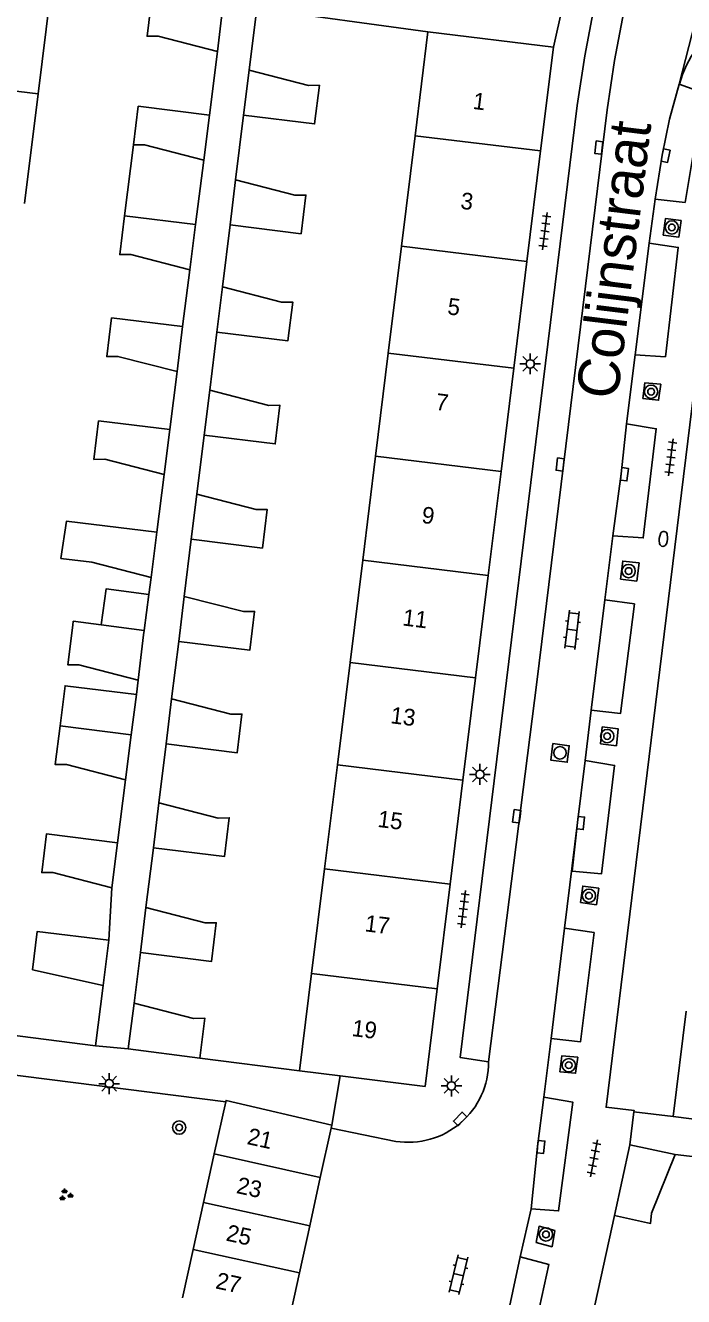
# Model space of a CAD drawing. Extents: x 131000 to 133014, y 396499 to 399001.
# Drawn here: x 132032.8 to 132072.4, y 397463.1 to 397539.4 of the extents above; entities that cross this region are included whole.
import ezdxf

# ---------------------------------------------------------------- set-up
doc = ezdxf.new("R2010")
doc.units = 0
for name, color, linetype in [('gg-afsc-erfafscheiding', 7, 'Continuous'), ('gg-afsc-hekwerk', 7, 'Continuous'), ('gg-afsc-muur', 7, 'Continuous'), ('gg-anno-huisnummerreeks BGT', 7, 'Continuous'), ('gg-anno-openbare ruimte label', 7, 'Continuous'), ('gg-bbg-bijgebouw', 7, 'Continuous'), ('gg-bbg-gedigitaliseerde bebouwing', 7, 'Continuous'), ('gg-bbg-gedigitaliseerde bijgebouw', 7, 'Continuous'), ('gg-bbg-hoofdgebouw', 7, 'Continuous'), ('gg-bbg-luifel en loopbrug', 7, 'Continuous'), ('gg-bbg-tussenscheiding', 7, 'Continuous'), ('gg-knt-verharding', 7, 'Continuous'), ('gg-knt-verharding nz', 7, 'Continuous'), ('gt-grn-weggrens', 7, 'Continuous'), ('gt-symb-boom', 7, 'Continuous'), ('gt-symb-brandkraan', 7, 'Continuous'), ('gt-symb-groenvak', 7, 'Continuous'), ('gt-symb-klinker verharding', 7, 'Continuous'), ('gt-symb-kolk', 7, 'Continuous'), ('gt-symb-lichtmast', 7, 'Continuous'), ('gt-symb-rioolschacht', 7, 'Continuous'), ('gt-symb-tegel verharding', 7, 'Continuous')]:
    doc.layers.add(name, color=color, linetype=linetype)

# ---------------------------------------------------------------- blocks, each defined once
blk = doc.blocks.new('gt0-GRVAK')
at = {"layer": 'gt-symb-groenvak'}
for p, q in [((-0.11, 0.189), (-0.228, 0.24)), ((-0.182, 0.153), (0.088, 0.153)), ((-0.091, 0.211), (-0.156, 0.322)), ((-0.047, 0.214), (-0.047, 0.393)), ((-0.004, 0.211), (0.061, 0.322)), ((0.015, 0.189), (0.133, 0.24)), ((0.262, -0.052), (0.197, 0.059)), ((0.305, -0.049), (0.305, 0.13)), ((0.349, -0.052), (0.414, 0.059)), ((-0.245, -0.228), (-0.363, -0.177)), ((-0.318, -0.264), (-0.047, -0.264)), ((-0.226, -0.206), (-0.291, -0.095)), ((-0.183, -0.203), (-0.183, -0.024)), ((-0.139, -0.206), (-0.074, -0.095)), ((-0.12, -0.228), (-0.002, -0.177)), ((0.243, -0.074), (0.125, -0.023)), ((0.17, -0.11), (0.441, -0.11)), ((0.368, -0.074), (0.486, -0.023))]:
    blk.add_line(p, q, dxfattribs=at)
blk = doc.blocks.new('gt0-LMAST')
at = {"layer": 'gt-symb-lichtmast'}
for p, q in [((-0.182, 0.173), (-0.447, 0.438)), ((-0.005, 0.246), (-0.005, 0.621)), ((0.172, 0.173), (0.437, 0.438)), ((-0.255, -0.004), (-0.63, -0.004)), ((-0.182, -0.181), (-0.447, -0.446)), ((-0.005, -0.254), (-0.005, -0.629)), ((0.437, -0.446), (0.172, -0.181)), ((0.245, -0.004), (0.62, -0.004))]:
    blk.add_line(p, q, dxfattribs=at)
blk.add_circle((-0.005, -0.004), 0.25, dxfattribs=at)
blk = doc.blocks.new('gt0-BOOM')
at = {"layer": 'gt-symb-boom'}
for radius in [0.4, 0.2]:
    blk.add_circle((0, 0), radius, dxfattribs=at)
blk = doc.blocks.new('gt0-KL1')
at = {"layer": 'gt-symb-klinker verharding'}
for p, q in [((-1.15, 0.3), (1.15, 0.3)), ((-1, -0.3), (-1, 0.3)), ((-0.5, 0.3), (-0.5, 0.45)), ((0, -0.3), (0, 0.3)), ((0.5, 0.3), (0.5, 0.45)), ((1, -0.3), (1, 0.3)), ((-1.15, -0.3), (1.15, -0.3)), ((-0.5, -0.45), (-0.5, -0.3)), ((0.5, -0.45), (0.5, -0.3))]:
    blk.add_line(p, q, dxfattribs=at)
blk = doc.blocks.new('gt0-KOLK')
at = {"layer": 'gt-symb-kolk'}
blk.add_lwpolyline([(0, 0), (0.375, 0), (0.375, 0.4), (-0.375, 0.4), (-0.375, 0), (0, 0)], dxfattribs=at)
blk = doc.blocks.new('gt0-TEG1')
at = {"layer": 'gt-symb-tegel verharding'}
for p, q in [((-1.125, 0), (1.125, 0)), ((-0.9, -0.25), (-0.9, 0.25)), ((-0.45, -0.25), (-0.45, 0.25)), ((0, -0.25), (0, 0.25)), ((0.45, -0.25), (0.45, 0.25)), ((0.9, -0.25), (0.9, 0.25))]:
    blk.add_line(p, q, dxfattribs=at)
blk = doc.blocks.new('gt0-BR')
at = {"layer": 'gt-symb-brandkraan'}
for centre, radius, start, end in [((-0.244, 0), 0.206, 107.56694, 252.43307), ((0.599, -2.664), 3, 106.89205, 107.56694), ((0, -0.691), 0.938, 73.10799, 106.89205), ((-0.599, -2.664), 3, 72.43309, 73.10799), ((0.244, 0), 0.206, 287.56695, 72.43309), ((0.599, 2.664), 3, 252.43307, 253.10797), ((0, 0.691), 0.938, 253.10797, 286.89206), ((-0.599, 2.664), 3, 286.89206, 287.56695)]:
    blk.add_arc(centre, radius, start, end, dxfattribs=at)
blk = doc.blocks.new('gt0-RS')
at = {"layer": 'gt-symb-rioolschacht'}
blk.add_lwpolyline([(-0.5, -0.5), (0.5, -0.5), (0.5, 0.5), (-0.5, 0.5)], close=True, dxfattribs=at)
blk.add_circle((0, 0), 0.375, dxfattribs=at)

msp = doc.modelspace()

# ---------------------------------------------------------------- linework, layer by layer
at = {"layer": 'gg-afsc-erfafscheiding'}
for p, q in [((132043.896, 397534.04), (132044.379, 397537.861)), ((132045.473, 397530.146), (132045.953, 397534.032)), ((132044.68, 397523.718), (132045.14, 397527.441)), ((132042.292, 397521.338), (132042.732, 397524.756)), ((132043.916, 397517.522), (132044.348, 397521.012)), ((132041.512, 397515.165), (132041.959, 397518.633)), ((132043.146, 397511.273), (132043.584, 397514.816)), ((132040.732, 397508.99), (132041.179, 397512.46)), ((132042.39, 397505.143), (132042.813, 397508.567)), ((132040.256, 397505.245), (132040.399, 397506.285)), ((132042.058, 397502.437), (132041.631, 397498.986)), ((132039.508, 397499.251), (132039.62, 397500.118)), ((132040.863, 397492.754), (132041.298, 397496.28)), ((132038.378, 397490.354), (132038.864, 397494.132)), ((132040.087, 397486.459), (132040.53, 397490.048)), ((132037.861, 397484.5), (132038.045, 397487.649)), ((132039.38, 397480.721), (132039.754, 397483.754)), ((132071.77, 397473.91), (132069.411, 397474.202)), ((132071.88, 397471.64), (132076.04, 397471.131))]:
    msp.add_line(p, q, dxfattribs=at)
at = {"layer": 'gg-afsc-hekwerk'}
msp.add_line((132028.507, 397476.875), (132044.88, 397474.792), dxfattribs=at)
at = {"layer": 'gg-afsc-muur'}
for p, q in [((132037.063, 397478.164), (132037.517, 397481.788)), ((132026.72, 397479.49), (132037.063, 397478.164)), ((132043.322, 397477.421), (132049.32, 397476.65)), ((132068.25, 397467.97), (132066.92, 397461.94))]:
    msp.add_line(p, q, dxfattribs=at)
msp.add_lwpolyline([(132057.027, 397539.045), (132046.759, 397540.433), (132046.286, 397536.737)], dxfattribs=at)
at = {"layer": 'gg-bbg-bijgebouw'}
for p, q in [((132037.861, 397484.5), (132037.517, 397481.788)), ((132037.517, 397481.788), (132033.265, 397482.722)), ((132039.027, 397477.974), (132039.38, 397480.721)), ((132043.322, 397477.421), (132039.027, 397477.974)), ((132068.25, 397467.97), (132069.17, 397472.22)), ((132069.17, 397472.22), (132071.88, 397471.64))]:
    msp.add_line(p, q, dxfattribs=at)
at = {"layer": 'gg-bbg-gedigitaliseerde bebouwing'}
for p, q in [((132034.408, 397541.839), (132033.601, 397535.305)), ((132056.255, 397532.787), (132057.027, 397539.045)), ((132033.601, 397535.305), (132032.789, 397528.724)), ((132056.255, 397532.787), (132055.437, 397526.158)), ((132055.437, 397526.158), (132054.647, 397519.752)), ((132054.647, 397519.752), (132053.883, 397513.556)), ((132053.883, 397513.556), (132053.111, 397507.307)), ((132053.111, 397507.307), (132052.355, 397501.177)), ((132051.594, 397495.021), (132052.355, 397501.177)), ((132051.594, 397495.021), (132050.823, 397488.789)), ((132050.823, 397488.789), (132050.043, 397482.495)), ((132049.32, 397476.65), (132050.043, 397482.495)), ((132079.331, 397472.972), (132071.77, 397473.91))]:
    msp.add_line(p, q, dxfattribs=at)
at = {"layer": 'gg-bbg-gedigitaliseerde bijgebouw'}
for p, q in [((132044.379, 397537.861), (132044.712, 397540.566)), ((132046.286, 397536.737), (132045.953, 397534.032)), ((132043.896, 397534.04), (132043.563, 397531.335)), ((132045.14, 397527.441), (132045.473, 397530.146)), ((132043.065, 397527.46), (132038.794, 397527.985)), ((132042.732, 397524.756), (132043.065, 397527.46)), ((132044.348, 397521.012), (132044.68, 397523.718)), ((132042.292, 397521.338), (132041.959, 397518.633)), ((132043.584, 397514.816), (132043.916, 397517.522)), ((132041.512, 397515.165), (132037.241, 397515.69)), ((132041.512, 397515.165), (132041.179, 397512.46)), ((132042.813, 397508.567), (132043.146, 397511.273)), ((132040.732, 397508.99), (132040.399, 397506.285)), ((132039.97, 397503.097), (132040.256, 397505.245)), ((132042.058, 397502.437), (132042.39, 397505.143)), ((132039.934, 397502.825), (132039.62, 397500.118)), ((132039.97, 397503.097), (132039.934, 397502.825)), ((132041.298, 397496.28), (132041.631, 397498.986)), ((132039.197, 397496.837), (132034.926, 397497.362)), ((132039.197, 397496.837), (132038.864, 397494.132)), ((132040.53, 397490.048), (132040.863, 397492.754)), ((132038.378, 397490.354), (132038.045, 397487.649)), ((132039.754, 397483.754), (132040.087, 397486.459))]:
    msp.add_line(p, q, dxfattribs=at)
for points in [[(132040.441, 397541.091), (132040.155, 397538.768), (132040.821, 397538.779), (132044.379, 397537.861)], [(132045.953, 397534.032), (132050.224, 397533.507), (132050.51, 397535.83), (132049.844, 397535.819), (132046.286, 397536.737)], [(132043.896, 397534.04), (132039.625, 397534.565), (132039.339, 397532.242)], [(132039.339, 397532.242), (132040.005, 397532.253), (132043.563, 397531.335)], [(132045.14, 397527.441), (132049.411, 397526.916), (132049.697, 397529.239), (132049.031, 397529.228), (132045.473, 397530.146)], [(132038.794, 397527.985), (132038.508, 397525.663), (132039.174, 397525.674), (132042.732, 397524.756)], [(132044.348, 397521.012), (132048.618, 397520.487), (132048.904, 397522.811), (132048.238, 397522.8), (132044.68, 397523.718)], [(132042.292, 397521.338), (132038.021, 397521.863), (132037.735, 397519.54), (132038.401, 397519.551), (132041.959, 397518.633)], [(132043.584, 397514.816), (132047.854, 397514.291), (132048.14, 397516.615), (132047.474, 397516.604), (132043.916, 397517.522)], [(132037.241, 397515.69), (132036.955, 397513.367), (132037.621, 397513.378), (132041.179, 397512.46)], [(132042.813, 397508.567), (132047.084, 397508.042), (132047.37, 397510.366), (132046.704, 397510.355), (132043.146, 397511.273)], [(132040.732, 397508.99), (132035.311, 397509.65), (132034.974, 397507.424), (132036.841, 397507.203), (132040.399, 397506.285)], [(132040.256, 397505.245), (132037.686, 397505.586), (132037.399, 397503.426)], [(132042.058, 397502.437), (132046.328, 397501.912), (132046.614, 397504.236), (132045.948, 397504.225), (132042.39, 397505.143)], [(132037.399, 397503.426), (132035.722, 397503.649), (132035.691, 397503.412)], [(132035.691, 397503.412), (132035.396, 397501.025), (132036.062, 397501.036), (132039.62, 397500.118)], [(132041.298, 397496.28), (132045.569, 397495.755), (132045.855, 397498.079), (132045.189, 397498.068), (132041.631, 397498.986)], [(132034.926, 397497.362), (132034.64, 397495.039), (132035.306, 397495.05), (132038.864, 397494.132)], [(132040.53, 397490.048), (132044.801, 397489.523), (132045.087, 397491.847), (132044.421, 397491.836), (132040.863, 397492.754)], [(132038.378, 397490.354), (132034.107, 397490.879), (132033.821, 397488.556), (132034.487, 397488.567), (132038.045, 397487.649)], [(132039.754, 397483.754), (132044.025, 397483.229), (132044.311, 397485.552), (132043.645, 397485.541), (132040.087, 397486.459)], [(132033.265, 397482.722), (132033.549, 397485.03), (132037.861, 397484.5)], [(132039.38, 397480.721), (132042.938, 397479.803), (132043.63, 397479.814), (132043.322, 397477.421)], [(132068.25, 397467.97), (132070.409, 397467.502), (132070.458, 397468.122), (132071.88, 397471.64)]]:
    msp.add_lwpolyline(points, dxfattribs=at)
at = {"layer": 'gg-bbg-hoofdgebouw'}
for p, q in [((132064.57, 397538.12), (132057.027, 397539.045)), ((132063.8, 397531.887), (132064.57, 397538.12)), ((132063.8, 397531.887), (132062.978, 397525.239)), ((132062.978, 397525.239), (132062.187, 397518.833)), ((132062.187, 397518.833), (132061.422, 397512.637)), ((132061.422, 397512.637), (132060.649, 397506.388)), ((132060.649, 397506.388), (132059.892, 397500.258)), ((132059.132, 397494.103), (132059.892, 397500.258)), ((132059.132, 397494.103), (132058.361, 397487.87)), ((132058.361, 397487.87), (132057.584, 397481.576)), ((132071.77, 397473.91), (132072.55, 397480.249)), ((132049.32, 397476.65), (132051.75, 397476.35)), ((132044.191, 397471.675), (132044.88, 397474.792)), ((132051.213, 397473.225), (132050.561, 397470.245)), ((132051.213, 397473.225), (132051.251, 397473.4)), ((132043.546, 397468.754), (132044.191, 397471.675)), ((132049.927, 397467.347), (132050.561, 397470.245)), ((132042.92, 397465.924), (132043.546, 397468.754)), ((132049.313, 397464.539), (132049.927, 397467.347)), ((132042.278, 397463.02), (132042.92, 397465.924)), ((132048.673, 397461.61), (132049.313, 397464.539))]:
    msp.add_line(p, q, dxfattribs=at)
for points in [[(132051.75, 397476.35), (132056.86, 397475.72), (132057.584, 397481.576)], [(132051.251, 397473.4), (132044.9, 397474.88), (132044.88, 397474.792)]]:
    msp.add_lwpolyline(points, dxfattribs=at)
at = {"layer": 'gg-bbg-luifel en loopbrug'}
for p, q in [((132039.339, 397532.242), (132038.794, 397527.985)), ((132043.065, 397527.46), (132043.563, 397531.335)), ((132039.197, 397496.837), (132039.508, 397499.251))]:
    msp.add_line(p, q, dxfattribs=at)
msp.add_lwpolyline([(132034.926, 397497.362), (132035.224, 397499.779), (132039.508, 397499.251)], dxfattribs=at)
at = {"layer": 'gg-bbg-tussenscheiding'}
for p, q in [((132026.06, 397536.233), (132033.601, 397535.305)), ((132063.8, 397531.887), (132056.255, 397532.787)), ((132062.978, 397525.239), (132055.437, 397526.158)), ((132062.187, 397518.833), (132054.647, 397519.752)), ((132061.422, 397512.637), (132053.883, 397513.556)), ((132060.649, 397506.388), (132053.111, 397507.307)), ((132037.399, 397503.426), (132039.97, 397503.097)), ((132059.892, 397500.258), (132052.355, 397501.177)), ((132059.132, 397494.103), (132051.594, 397495.021)), ((132058.361, 397487.87), (132050.823, 397488.789)), ((132057.584, 397481.576), (132050.043, 397482.495)), ((132050.561, 397470.245), (132044.191, 397471.675)), ((132043.546, 397468.754), (132049.927, 397467.347)), ((132042.92, 397465.924), (132049.313, 397464.539))]:
    msp.add_line(p, q, dxfattribs=at)
at = {"layer": 'gg-knt-verharding'}
for p, q in [((132070.681, 397528.985), (132070.333, 397526.347)), ((132069.48, 397519.653), (132068.972, 397515.504)), ((132068.145, 397508.784), (132067.658, 397504.933)), ((132066.849, 397498.31), (132066.482, 397495.289)), ((132066.011, 397491.558), (132065.247, 397485.225)), ((132064.439, 397478.603), (132063.986, 397475.07)), ((132055.106, 397472.423), (132051.213, 397473.225)), ((132063.243, 397468.374), (132062.583, 397465.49))]:
    msp.add_line(p, q, dxfattribs=at)
for points in [[(132070.377, 397555.553), (132067.027, 397540.556), (132066.458, 397537.596), (132066, 397534.617), (132058.966, 397477.467), (132060.68, 397477.204)], [(132079.44, 397536.28), (132077.16, 397536.53), (132076.121, 397536.17), (132075.24, 397535.52), (132067.74, 397474.47), (132069.42, 397474.28), (132069.411, 397474.202)], [(132070.681, 397528.985), (132072.48, 397528.79), (132073.027, 397532.033), (132073.36, 397533.511), (132073.853, 397535.282), (132072.138, 397535.893)], [(132071.166, 397526.825), (132072.1, 397526.701), (132072.24, 397527.701), (132071.306, 397527.824), (132071.166, 397526.825)], [(132070.333, 397526.347), (132072.078, 397526.09), (132071.298, 397519.526), (132069.48, 397519.653)], [(132069.941, 397517.016), (132070.07, 397517.972), (132071.021, 397517.875), (132070.893, 397516.919), (132069.941, 397517.016)], [(132068.972, 397515.504), (132070.756, 397515.206), (132069.966, 397508.648), (132068.145, 397508.784)], [(132068.608, 397506.169), (132069.584, 397506.059), (132069.717, 397507.151), (132068.741, 397507.26), (132068.608, 397506.169)], [(132067.658, 397504.933), (132069.444, 397504.693), (132068.611, 397498.115), (132066.849, 397498.31)], [(132067.397, 397496.298), (132068.354, 397496.171), (132068.467, 397497.183), (132067.51, 397497.31), (132067.397, 397496.298)], [(132066.482, 397495.289), (132068.247, 397494.993), (132067.471, 397488.485), (132065.699, 397488.642)], [(132066.196, 397486.755), (132067.158, 397486.626), (132067.295, 397487.624), (132066.333, 397487.753), (132066.196, 397486.755)], [(132065.247, 397485.225), (132067.015, 397484.956), (132066.199, 397478.397), (132064.439, 397478.603)], [(132064.95, 397476.606), (132065.085, 397477.568), (132066.037, 397477.47), (132065.902, 397476.508), (132064.95, 397476.606)], [(132063.986, 397475.07), (132065.734, 397474.785), (132064.881, 397468.245), (132063.243, 397468.374)], [(132063.545, 397466.355), (132063.708, 397467.325), (132064.655, 397467.067), (132064.492, 397466.097), (132063.545, 397466.355)], [(132062.583, 397465.49), (132064.296, 397465.037), (132062.9, 397458.617), (132061.16, 397458.972)]]:
    msp.add_lwpolyline(points, dxfattribs=at)
for centre, radius, start, end in [((132078.231, 397534.274), 6.304, 79.34652, 165.11443), ((132055.848, 397477.197), 4.832, 261.164, 0.07752)]:
    msp.add_arc(centre, radius, start, end, dxfattribs=at)
at = {"layer": 'gg-knt-verharding nz'}
for p, q in [((132069.48, 397519.653), (132070.333, 397526.347)), ((132067.658, 397504.933), (132066.849, 397498.31)), ((132066.011, 397491.558), (132066.482, 397495.289)), ((132065.699, 397488.642), (132066.011, 397491.558)), ((132064.439, 397478.603), (132065.247, 397485.225)), ((132061.16, 397458.972), (132062.583, 397465.49))]:
    msp.add_line(p, q, dxfattribs=at)
for points in [[(132072.13, 397555.216), (132068.809, 397540.265), (132068.251, 397537.318), (132067.802, 397534.353), (132063.566, 397500), (132060.68, 397477.204)], [(132070.681, 397528.985), (132071.113, 397531.64), (132071.556, 397533.783), (132072.138, 397535.893)], [(132068.145, 397508.784), (132068.643, 397512.5), (132068.972, 397515.504)], [(132063.243, 397468.374), (132063.625, 397472.11), (132063.986, 397475.07)]]:
    msp.add_lwpolyline(points, dxfattribs=at)
at = {"layer": 'gt-grn-weggrens'}
for p, q in [((132072.138, 397535.893), (132076.196, 397551.798)), ((132064.57, 397538.12), (132065.11, 397540.54)), ((132037.063, 397478.164), (132039.027, 397477.974)), ((132051.75, 397476.35), (132051.251, 397473.4)), ((132069.411, 397474.202), (132069.17, 397472.22))]:
    msp.add_line(p, q, dxfattribs=at)

# ---------------------------------------------------------------- block references
at = {"layer": 'gt-symb-boom'}
for p in [(132071.689, 397527.294), (132070.439, 397517.431), (132069.093, 397506.665), (132067.804, 397496.755), (132066.708, 397487.171), (132065.492, 397476.996), (132042.083, 397473.251), (132064.125, 397466.838)]:
    msp.add_blockref('gt0-BOOM', p, dxfattribs=at)
at = {"layer": 'gt-symb-brandkraan', "rotation": -95.51097695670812}
msp.add_blockref('gt0-BR', (132071.181, 397508.591), dxfattribs=at)
at = {"layer": 'gt-symb-groenvak'}
msp.add_blockref('gt0-GRVAK', (132035.247, 397469.194), dxfattribs=at)
at = {"layer": 'gt-symb-klinker verharding'}
for p, rotation in [((132065.692, 397503.129), 83.0525893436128), ((132058.867, 397464.413), 76.58892814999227)]:
    msp.add_blockref('gt0-KL1', p, dxfattribs=dict(at, rotation=rotation))
at = {"layer": 'gt-symb-kolk'}
for p, rotation in [((132067.501, 397532.061), 83.05258934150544), ((132071.113, 397531.64), -101.53462065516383), ((132065.176, 397513.035), 82.93185994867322), ((132068.643, 397512.5), -97.64386978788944), ((132062.567, 397491.917), 82.70443985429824), ((132066.011, 397491.558), -96.08700833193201), ((132059.112, 397473.634), 45.89137585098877), ((132063.625, 397472.11), -95.85309129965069)]:
    msp.add_blockref('gt0-KOLK', p, dxfattribs=dict(at, rotation=rotation))
at = {"layer": 'gt-symb-lichtmast'}
for p in [(132063.18, 397519.104), (132060.16, 397494.459), (132037.881, 397475.89), (132058.448, 397475.755)]:
    msp.add_blockref('gt0-LMAST', p, dxfattribs=at)
at = {"layer": 'gt-symb-rioolschacht', "rotation": -97.40918403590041}
msp.add_blockref('gt0-RS', (132064.967, 397495.745), dxfattribs=at)
at = {"layer": 'gt-symb-tegel verharding'}
for p, rotation in [((132064.059, 397527.068), -97.00425924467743), ((132071.63, 397513.487), 83.05258934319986), ((132059.157, 397486.364), -97.00425924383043), ((132067.009, 397471.405), 79.16208955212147)]:
    msp.add_blockref('gt0-TEG1', p, dxfattribs=dict(at, rotation=rotation))

# ---------------------------------------------------------------- texts
at = {"layer": 'gg-anno-huisnummerreeks BGT'}
for s, rotation, p in [('1', 352.9, (132059.69, 397534.414)), ('3', 352.9, (132058.949, 397528.42)), ('5', 352.9, (132058.166, 397522.079)), ('7', 352.9, (132057.458, 397516.351)), ('9', 352.9, (132056.619, 397509.555)), ('11', 352.9, (132055.466, 397503.402)), ('13', 352.9, (132054.741, 397497.532)), ('15', 352.9, (132053.972, 397491.306)), ('17', 352.9, (132053.197, 397485.038)), ('19', 352.9, (132052.421, 397478.752)), ('21', 347.7, (132046.113, 397472.268)), ('23', 347.7, (132045.47, 397469.329)), ('25', 347.7, (132044.846, 397466.475)), ('27', 347.7, (132044.219, 397463.606))]:
    msp.add_text(s, height=1, rotation=rotation, dxfattribs=at).set_placement(p)
at = {"layer": 'gg-anno-openbare ruimte label'}
msp.add_text('Colijnstraat', height=2.5, rotation=83, dxfattribs=at).set_placement((132068.416, 397516.908))

doc.saveas('drawing.dxf')
